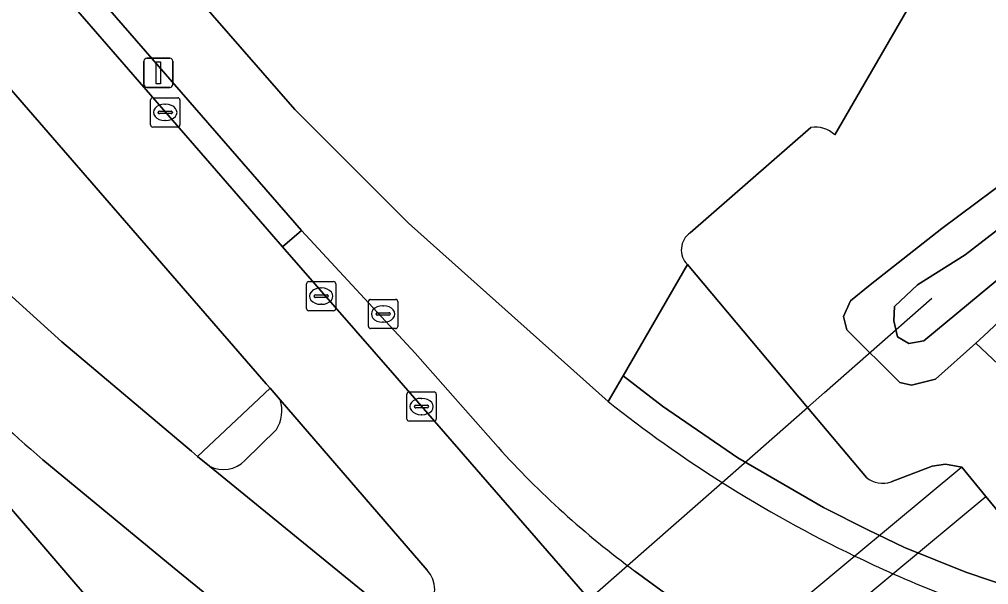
# Model space of a CAD drawing. Extents: x 155018 to 156648, y 383979 to 385733.
# Drawn here: x 156218.63 to 156251.77, y 384373.69 to 384393.03 of the extents above; entities that cross this region are included whole.
import ezdxf

# ---------------------------------------------------------------- set-up
doc = ezdxf.new("R2010")
doc.units = 0
for name, color, linetype in [('IMGEO_Berm_groen', 7, 'Continuous'), ('IMGEO_Berm_open', 7, 'Continuous'), ('IMGEO_Duiker', 7, 'Continuous'), ('IMGEO_Fietspad_gesloten', 7, 'Continuous'), ('IMGEO_Fietspad_open', 7, 'Continuous'), ('IMGEO_Gemengd_bos', 7, 'Continuous'), ('IMGEO_Groenvoorziening', 7, 'Continuous'), ('IMGEO_Kolk', 7, 'Continuous'), ('IMGEO_Lichtmast', 7, 'Continuous'), ('IMGEO_Oever', 7, 'Continuous'), ('IMGEO_OVBaan_gesloten', 7, 'Continuous'), ('IMGEO_Rioolput', 7, 'Continuous'), ('IMGEO_Verkeerseiland_open', 7, 'Continuous'), ('IMGEO_Waterloop', 7, 'Continuous')]:
    doc.layers.add(name, color=color, linetype=linetype)

msp = doc.modelspace()

# ---------------------------------------------------------------- linework, layer by layer
at = {"layer": 'IMGEO_Berm_groen'}
for points in [[(156246.509, 384389.076), (156249.105, 384393.546), (156249.931, 384398.176), (156251.432, 384403.103), (156252.175, 384405.545), (156252.547, 384414.164), (156252.592, 384419.709), (156252.646, 384434.825), (156252.487, 384453.732), (156251.431, 384480.428)], [(156356.722, 384458.585), (156284.156, 384394.551), (156281.216, 384392.15), (156258.755, 384372.59), (156257.673, 384371.862), (156250.993, 384374.116), (156248.897, 384374.961), (156247.639, 384375.564), (156246.122, 384376.331), (156243.194, 384378.03), (156240.62, 384379.79), (156239.272, 384380.837), (156238.76, 384379.953)], [(156188.307, 384435.345), (156199.491, 384422.753), (156199.633, 384422.589), (156200.38, 384421.724), (156200.859, 384421.169), (156201.213, 384420.76), (156204.79, 384416.62), (156205.239, 384416.101), (156205.91, 384415.324), (156206.065, 384415.145), (156228.047, 384389.945), (156231.93, 384386.055), (156238.76, 384379.953), (156239.272, 384380.837), (156241.472, 384384.635)], [(156217.278, 384384.527), (156220.078, 384381.993), (156224.512, 384378.25), (156224.722, 384378.078), (156227.2, 384380.407), (156227.069, 384380.558), (156212.151, 384397.76)], [(156241.565, 384385.725), (156245.694, 384389.327)], [(156234.997, 384378.387), (156232.164, 384381.612), (156228.277, 384385.805), (156227.625, 384385.25), (156231.386, 384380.937), (156238.109, 384373.189), (156241.177, 384369.653), (156242.025, 384368.676), (156245.176, 384370.126), (156244.427, 384370.674), (156243.352, 384371.463), (156239.677, 384374.155)], [(156213.096, 384383.831), (156212.299, 384383.024), (156216.353, 384378.528), (156218.02, 384376.673), (156221.533, 384372.573), (156228.408, 384364.668), (156231.256, 384361.393), (156232.103, 384360.42), (156234.738, 384357.39), (156236.633, 384355.204), (156236.76, 384355.053)], [(156223.918, 384374.253), (156219.428, 384377.964)], [(156242.335, 384357.591), (156237.947, 384362.372), (156236.325, 384363.933), (156235.364, 384364.813), (156232.961, 384366.879), (156231.905, 384367.74), (156223.918, 384374.253)]]:
    msp.add_lwpolyline(points, dxfattribs=at)
for centre, radius, start, end in [((156245.854, 384388.397), 0.943, 46.0102, 99.7547), ((156241.98, 384385.141), 0.717, 125.3997, 224.8468), ((156309.924, 384481.983), 137.875, 225.38902, 228.97685), ((156266.733, 384415.225), 45.018, 231.5838, 237.6724), ((156258.238, 384399.385), 31.322, 222.097, 233.6586), ((156266.784, 384415.315), 45.122, 237.6782, 244.2747), ((156267.154, 384416.085), 45.975, 244.2757, 246.0623), ((156267.024, 384415.917), 45.769, 246.1253, 250.4623)]:
    msp.add_arc(centre, radius, start, end, dxfattribs=at)
at = {"layer": 'IMGEO_Berm_open'}
msp.add_lwpolyline([(156215.837, 384400.106), (156215.202, 384399.554), (156227.625, 384385.25), (156228.277, 384385.805)], close=True, dxfattribs=at)
at = {"layer": 'IMGEO_Duiker'}
for points in [[(156215.041, 384352.929), (156215.688, 384353.497), (156217.448, 384355.043), (156225.796, 384362.375), (156228.408, 384364.668), (156231.905, 384367.74), (156238.109, 384373.189), (156239.424, 384374.343), (156242.659, 384377.185), (156245.58, 384379.75), (156246.161, 384380.26), (156249.827, 384383.484)], [(156250.852, 384377.707), (156247.199, 384374.666), (156243.352, 384371.463), (156241.177, 384369.653), (156235.364, 384364.813), (156231.256, 384361.393), (156228.584, 384359.168), (156218.362, 384350.664)], [(156219.198, 384349.683), (156229.43, 384358.196), (156232.103, 384360.42), (156236.325, 384363.933), (156242.025, 384368.676), (156244.427, 384370.674), (156246.203, 384372.151), (156246.789, 384372.639), (156248.5, 384374.064), (156251.674, 384376.704)]]:
    msp.add_lwpolyline(points, dxfattribs=at)
at = {"layer": 'IMGEO_Fietspad_gesloten'}
for points in [[(156238.76, 384379.953), (156231.93, 384386.055), (156228.047, 384389.945), (156206.065, 384415.145), (156205.91, 384415.324), (156205.239, 384416.101), (156204.79, 384416.62), (156201.213, 384420.76), (156200.859, 384421.169), (156200.38, 384421.724), (156199.633, 384422.589), (156199.491, 384422.753), (156188.307, 384435.345)], [(156190.98, 384428.7), (156198.12, 384420.481), (156198.273, 384420.305), (156199.217, 384419.219), (156199.69, 384418.673), (156200.067, 384418.24), (156203.622, 384414.149), (156204.068, 384413.634), (156204.637, 384412.979), (156204.802, 384412.79), (156207.994, 384409.121), (156215.837, 384400.106), (156228.277, 384385.805), (156232.164, 384381.612), (156234.997, 384378.387)], [(156239.677, 384374.155), (156243.352, 384371.463), (156244.427, 384370.674), (156245.176, 384370.126)]]:
    msp.add_lwpolyline(points, dxfattribs=at)
for centre, radius, start, end in [((156266.733, 384415.225), 45.018, 231.5838, 237.6724), ((156258.238, 384399.385), 31.322, 222.097, 233.6586), ((156266.784, 384415.315), 45.122, 237.6782, 244.2747), ((156267.154, 384416.085), 45.975, 244.2757, 246.0623), ((156267.024, 384415.917), 45.769, 246.1253, 250.4623)]:
    msp.add_arc(centre, radius, start, end, dxfattribs=at)
at = {"layer": 'IMGEO_Fietspad_open'}
msp.add_lwpolyline([(156236.76, 384355.053), (156236.633, 384355.204), (156234.738, 384357.39), (156232.103, 384360.42), (156231.256, 384361.393), (156228.408, 384364.668), (156221.533, 384372.573), (156218.02, 384376.673), (156216.353, 384378.528), (156212.299, 384383.024), (156211.447, 384383.969)], dxfattribs=at)
at = {"layer": 'IMGEO_Gemengd_bos'}
for points in [[(156350.929, 384480.371), (156339.901, 384472.241), (156255.164, 384398.879), (156252.428, 384396.51), (156249.105, 384393.546), (156246.509, 384389.076)], [(156245.694, 384389.327), (156241.565, 384385.725)], [(156253.842, 384379.592), (156251.329, 384381.955), (156249.959, 384380.722), (156249.136, 384380.511), (156248.739, 384380.602), (156246.926, 384382.411), (156246.811, 384382.859), (156247.048, 384383.397), (156247.72, 384383.949), (156250.169, 384385.869), (156254.817, 384389.335)], [(156241.472, 384384.635), (156245.58, 384379.75), (156247.591, 384377.358)], [(156248.44, 384377.203), (156249.839, 384377.743), (156250.299, 384377.814), (156250.852, 384377.707), (156251.674, 384376.704), (156253.894, 384373.998)]]:
    msp.add_lwpolyline(points, dxfattribs=at)
for centre, radius, start, end in [((156245.854, 384388.397), 0.943, 46.0102, 99.7547), ((156241.98, 384385.141), 0.717, 125.3997, 224.8468), ((156248.151, 384378.025), 0.871, 229.969, 289.3382)]:
    msp.add_arc(centre, radius, start, end, dxfattribs=at)
at = {"layer": 'IMGEO_Groenvoorziening'}
for points in [[(156247.591, 384377.358), (156245.58, 384379.75), (156241.472, 384384.635), (156239.272, 384380.837), (156240.62, 384379.79), (156243.194, 384378.03), (156246.122, 384376.331), (156247.639, 384375.564), (156248.897, 384374.961), (156250.993, 384374.116), (156257.673, 384371.862), (156258.755, 384372.59), (156281.216, 384392.15), (156265.83, 384379.587), (156261.294, 384376.959)], [(156254.127, 384384.59), (156251.754, 384382.338), (156251.329, 384381.955), (156253.842, 384379.592)], [(156253.894, 384373.998), (156251.674, 384376.704), (156250.852, 384377.707), (156250.299, 384377.814), (156249.839, 384377.743), (156248.44, 384377.203)]]:
    msp.add_lwpolyline(points, dxfattribs=at)
msp.add_arc((156248.151, 384378.025), 0.871, 229.969, 289.3382, dxfattribs=at)
at = {"layer": 'IMGEO_Kolk'}
for p, q in [((156223.118, 384389.418), (156223.118, 384390.27)), ((156223.193, 384390.344), (156224.045, 384390.344)), ((156223.606, 384390.124), (156223.631, 384390.124)), ((156224.119, 384390.27), (156224.119, 384389.418)), ((156223.377, 384389.838), (156223.377, 384389.85)), ((156223.815, 384389.801), (156223.417, 384389.801)), ((156223.42, 384389.887), (156223.818, 384389.887)), ((156223.861, 384389.85), (156223.861, 384389.838)), ((156223.629, 384389.564), (156223.604, 384389.564)), ((156224.045, 384389.344), (156223.193, 384389.344)), ((156231.881, 384379.355), (156231.881, 384380.207)), ((156231.956, 384380.281), (156232.808, 384380.281)), ((156232.882, 384380.207), (156232.882, 384379.355)), ((156232.14, 384379.775), (156232.14, 384379.787)), ((156232.183, 384379.824), (156232.581, 384379.824)), ((156232.369, 384380.061), (156232.394, 384380.061)), ((156232.624, 384379.787), (156232.624, 384379.775)), ((156232.578, 384379.738), (156232.18, 384379.738)), ((156232.392, 384379.501), (156232.367, 384379.501)), ((156232.808, 384379.281), (156231.956, 384379.281))]:
    msp.add_line(p, q, dxfattribs=at)
for points in [[(156223.118, 384389.418), (156223.118, 384390.27)], [(156223.193, 384390.344), (156224.045, 384390.344)], [(156224.119, 384390.27), (156224.119, 384389.418)], [(156224.045, 384389.344), (156223.193, 384389.344)], [(156231.881, 384379.355), (156231.881, 384380.207)], [(156231.956, 384380.281), (156232.808, 384380.281)], [(156232.882, 384380.207), (156232.882, 384379.355)], [(156232.808, 384379.281), (156231.956, 384379.281)]]:
    msp.add_lwpolyline(points, dxfattribs=at)
for centre, radius, start, end in [((156223.195, 384390.268), 0.0765, 91.552, 178.448), ((156223.195, 384390.268), 0.0765, 91.552, 178.448), ((156224.043, 384390.268), 0.0765, 1.552, 88.448), ((156224.043, 384390.268), 0.0765, 1.552, 88.448), ((156223.417, 384389.847), 0.0403, 85.8775, 175.7526), ((156223.414, 384389.837), 0.0366, 178.938, 274.7102), ((156223.818, 384389.844), 0.043, 264.8664, 352.4533), ((156223.822, 384389.849), 0.0386, 1.7309, 96.639), ((156223.195, 384389.42), 0.0765, 181.552, 268.448), ((156223.195, 384389.42), 0.0765, 181.552, 268.448), ((156224.043, 384389.42), 0.0765, 271.552, 358.448), ((156224.043, 384389.42), 0.0765, 271.552, 358.448), ((156231.958, 384380.205), 0.0765, 91.552, 178.448), ((156231.958, 384380.205), 0.0765, 91.552, 178.448), ((156232.806, 384380.205), 0.0765, 1.552, 88.448), ((156232.806, 384380.205), 0.0765, 1.552, 88.448), ((156232.18, 384379.784), 0.0403, 85.8775, 175.7526), ((156232.177, 384379.774), 0.0366, 178.938, 274.7102), ((156232.581, 384379.781), 0.043, 264.8664, 352.4533), ((156232.585, 384379.786), 0.0386, 1.7309, 96.639), ((156231.958, 384379.357), 0.0765, 181.552, 268.448), ((156231.958, 384379.357), 0.0765, 181.552, 268.448), ((156232.806, 384379.357), 0.0765, 271.552, 358.448), ((156232.806, 384379.357), 0.0765, 271.552, 358.448)]:
    msp.add_arc(centre, radius, start, end, dxfattribs=at)
for centre, major_axis, ratio, start_param, end_param in [((156223.605, 384389.844), (-0.387, 0.002), 0.722429, 4.712389, 7.853982), ((156223.63, 384389.844), (-0.39, 0.002), 0.717154, 1.570796, 4.712389), ((156232.368, 384379.781), (-0.387, 0.002), 0.722429, 4.712389, 7.853982), ((156232.393, 384379.781), (-0.39, 0.002), 0.717154, 1.570796, 4.712389)]:
    msp.add_ellipse(centre, major_axis=major_axis, ratio=ratio, start_param=start_param, end_param=end_param, dxfattribs=at)
at = {"layer": 'IMGEO_Lichtmast'}
for p, q in [((156222.987, 384391.698), (156223.777, 384391.698)), ((156223.777, 384391.698), (156222.987, 384391.698)), ((156222.887, 384390.798), (156222.887, 384391.598)), ((156222.887, 384391.598), (156222.887, 384390.798)), ((156223.877, 384391.598), (156223.877, 384390.798)), ((156223.877, 384390.798), (156223.877, 384391.598)), ((156223.777, 384390.698), (156222.987, 384390.698)), ((156222.987, 384390.698), (156223.777, 384390.698))]:
    msp.add_line(p, q, dxfattribs=at)
msp.add_lwpolyline([(156223.307, 384391.573), (156223.457, 384391.573), (156223.457, 384390.823), (156223.307, 384390.823), (156223.307, 384391.573)], dxfattribs=at)
for centre, start, end in [((156222.987, 384391.598), 90, 180), ((156222.987, 384391.598), 90, 180), ((156223.777, 384391.598), 0, 90), ((156223.777, 384391.598), 360, 90), ((156222.987, 384390.798), 180, 270), ((156222.987, 384390.798), 180, 270), ((156223.777, 384390.798), 270, 0), ((156223.777, 384390.798), 270, 0)]:
    msp.add_arc(centre, 0.1, start, end, dxfattribs=at)
at = {"layer": 'IMGEO_Oever'}
for points in [[(156253.734, 384385.5), (156249.552, 384382.029), (156249.048, 384381.935), (156248.657, 384382.17), (156248.529, 384382.708), (156248.548, 384383.206), (156249.335, 384383.947), (156250.969, 384384.972), (156259.289, 384391.399)], [(156254.817, 384389.335), (156250.169, 384385.869), (156247.72, 384383.949), (156247.048, 384383.397), (156246.811, 384382.859), (156246.926, 384382.411), (156248.739, 384380.602), (156249.136, 384380.511), (156249.959, 384380.722), (156251.329, 384381.955), (156251.754, 384382.338), (156254.127, 384384.59)]]:
    msp.add_lwpolyline(points, dxfattribs=at)
at = {"layer": 'IMGEO_OVBaan_gesloten'}
for points in [[(156238.109, 384373.189), (156231.386, 384380.937), (156227.625, 384385.25), (156215.202, 384399.554), (156207.367, 384408.575), (156204.532, 384411.839), (156204.331, 384412.07), (156203.681, 384412.818), (156203.235, 384413.33), (156199.678, 384417.419), (156199.304, 384417.848), (156198.832, 384418.391), (156197.745, 384419.64), (156197.579, 384419.831), (156190.407, 384428.073)], [(156187.157, 384426.486), (156194.841, 384417.669), (156195.052, 384417.426), (156197.223, 384414.929), (156197.687, 384414.396), (156198.049, 384413.979), (156201.607, 384409.887), (156202.049, 384409.379), (156204.228, 384406.872), (156204.494, 384406.567), (156212.151, 384397.76), (156227.069, 384380.558), (156227.2, 384380.407), (156227.546, 384380.006), (156232.573, 384374.186)], [(156231.248, 384372.751), (156225.135, 384377.741), (156224.722, 384378.078), (156224.512, 384378.25), (156220.078, 384381.993), (156217.278, 384384.527)], [(156219.428, 384377.964), (156223.918, 384374.253), (156231.905, 384367.74)]]:
    msp.add_lwpolyline(points, dxfattribs=at)
for centre, radius, start, end in [((156309.924, 384481.983), 137.875, 225.38902, 228.97685), ((156231.851, 384373.524), 0.98, 232.0355, 42.5291)]:
    msp.add_arc(centre, radius, start, end, dxfattribs=at)
at = {"layer": 'IMGEO_Rioolput'}
for p, q in [((156228.449, 384383.132), (156228.449, 384383.984)), ((156228.524, 384384.058), (156229.376, 384384.058)), ((156228.937, 384383.838), (156228.962, 384383.838)), ((156229.45, 384383.984), (156229.45, 384383.132)), ((156228.708, 384383.552), (156228.708, 384383.564)), ((156229.146, 384383.515), (156228.748, 384383.515)), ((156228.751, 384383.601), (156229.149, 384383.601)), ((156229.192, 384383.564), (156229.192, 384383.552)), ((156230.64, 384383.448), (156231.492, 384383.448)), ((156228.96, 384383.278), (156228.935, 384383.278)), ((156230.565, 384382.522), (156230.565, 384383.374)), ((156231.053, 384383.228), (156231.078, 384383.228)), ((156231.566, 384383.374), (156231.566, 384382.522)), ((156229.376, 384383.058), (156228.524, 384383.058)), ((156230.824, 384382.942), (156230.824, 384382.954)), ((156231.262, 384382.905), (156230.864, 384382.905)), ((156230.867, 384382.991), (156231.265, 384382.991)), ((156231.308, 384382.954), (156231.308, 384382.942)), ((156231.492, 384382.448), (156230.64, 384382.448)), ((156231.076, 384382.668), (156231.051, 384382.668))]:
    msp.add_line(p, q, dxfattribs=at)
for points in [[(156228.449, 384383.132), (156228.449, 384383.984)], [(156228.524, 384384.058), (156229.376, 384384.058)], [(156229.45, 384383.984), (156229.45, 384383.132)], [(156230.64, 384383.448), (156231.492, 384383.448)], [(156230.565, 384382.522), (156230.565, 384383.374)], [(156231.566, 384383.374), (156231.566, 384382.522)], [(156229.376, 384383.058), (156228.524, 384383.058)], [(156231.492, 384382.448), (156230.64, 384382.448)]]:
    msp.add_lwpolyline(points, dxfattribs=at)
for centre, radius, start, end in [((156228.526, 384383.982), 0.0765, 91.552, 178.448), ((156228.526, 384383.982), 0.0765, 91.552, 178.448), ((156229.374, 384383.982), 0.0765, 1.552, 88.448), ((156229.374, 384383.982), 0.0765, 1.552, 88.448), ((156228.748, 384383.561), 0.0403, 85.8775, 175.7526), ((156228.745, 384383.551), 0.0366, 178.938, 274.7102), ((156229.149, 384383.558), 0.043, 264.8664, 352.4533), ((156229.153, 384383.563), 0.0386, 1.7309, 96.639), ((156230.642, 384383.372), 0.0765, 91.552, 178.448), ((156230.642, 384383.372), 0.0765, 91.552, 178.448), ((156231.49, 384383.372), 0.0765, 1.552, 88.448), ((156231.49, 384383.372), 0.0765, 1.552, 88.448), ((156228.526, 384383.134), 0.0765, 181.552, 268.448), ((156228.526, 384383.134), 0.0765, 181.552, 268.448), ((156229.374, 384383.134), 0.0765, 271.552, 358.448), ((156229.374, 384383.134), 0.0765, 271.552, 358.448), ((156230.864, 384382.951), 0.0403, 85.8775, 175.7526), ((156230.861, 384382.941), 0.0366, 178.938, 274.7102), ((156231.265, 384382.948), 0.043, 264.8664, 352.4533), ((156231.269, 384382.953), 0.0386, 1.7309, 96.639), ((156230.642, 384382.524), 0.0765, 181.552, 268.448), ((156230.642, 384382.524), 0.0765, 181.552, 268.448), ((156231.49, 384382.524), 0.0765, 271.552, 358.448), ((156231.49, 384382.524), 0.0765, 271.552, 358.448)]:
    msp.add_arc(centre, radius, start, end, dxfattribs=at)
for centre, major_axis, ratio, start_param, end_param in [((156228.936, 384383.558), (-0.387, 0.002), 0.722429, 4.712389, 7.853982), ((156228.961, 384383.558), (-0.39, 0.002), 0.717154, 1.570796, 4.712389), ((156231.052, 384382.948), (-0.387, 0.002), 0.722429, 4.712389, 7.853982), ((156231.077, 384382.948), (-0.39, 0.002), 0.717154, 1.570796, 4.712389)]:
    msp.add_ellipse(centre, major_axis=major_axis, ratio=ratio, start_param=start_param, end_param=end_param, dxfattribs=at)
at = {"layer": 'IMGEO_Verkeerseiland_open'}
for points in [[(156227.546, 384380.006), (156227.2, 384380.407), (156224.722, 384378.078), (156225.135, 384377.741)], [(156232.573, 384374.186), (156227.546, 384380.006)], [(156227.418, 384378.991), (156226.341, 384377.933)], [(156226.341, 384377.933), (156227.418, 384378.991)], [(156225.135, 384377.741), (156231.248, 384372.751)]]:
    msp.add_lwpolyline(points, dxfattribs=at)
for centre, radius, start, end in [((156226.437, 384379.63), 1.17, 326.8985, 18.7264), ((156226.437, 384379.63), 1.17, 326.8985, 18.7264), ((156225.608, 384378.652), 1.027, 242.5473, 315.5443), ((156225.608, 384378.652), 1.027, 242.5473, 315.5443), ((156231.851, 384373.524), 0.98, 232.0355, 42.5291)]:
    msp.add_arc(centre, radius, start, end, dxfattribs=at)
at = {"layer": 'IMGEO_Waterloop'}
msp.add_lwpolyline([(156259.289, 384391.399), (156250.969, 384384.972), (156249.335, 384383.947), (156248.548, 384383.206), (156248.529, 384382.708), (156248.657, 384382.17), (156249.048, 384381.935), (156249.552, 384382.029), (156253.734, 384385.5)], dxfattribs=at)

doc.saveas('drawing.dxf')
